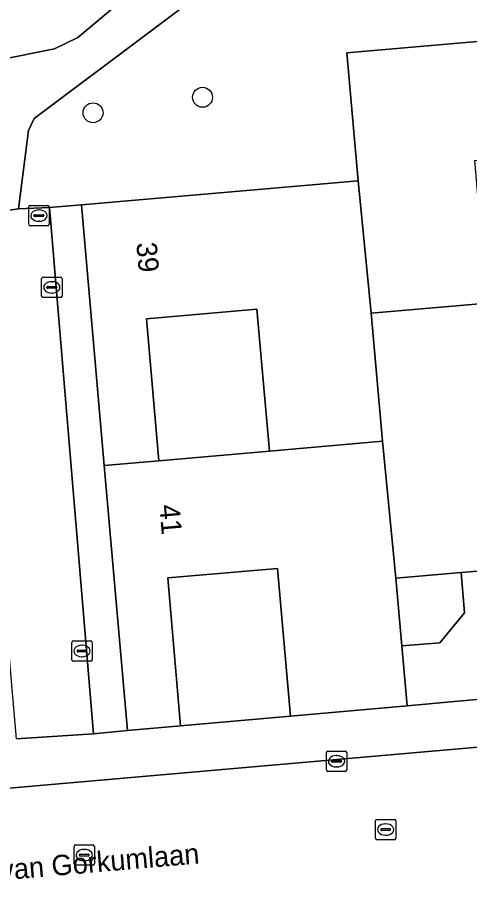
# Model space of a CAD drawing. Extents: x 162989 to 165008, y 383432 to 384338.
# Drawn here: x 164190.59 to 164212.82, y 383927.64 to 383970.26 of the extents above; entities that cross this region are included whole.
import ezdxf

# ---------------------------------------------------------------- set-up
doc = ezdxf.new("R2010")
doc.units = 0
for name, color, linetype in [('IMGEO_Boom', 7, 'Continuous'), ('IMGEO_Erf', 7, 'Continuous'), ('IMGEO_Groenvoorziening', 7, 'Continuous'), ('IMGEO_Kolk', 7, 'Continuous'), ('IMGEO_Openbare_ruimte_label', 7, 'Continuous'), ('IMGEO_Pand', 7, 'Continuous'), ('IMGEO_Pand_nummerreeks', 7, 'Continuous'), ('IMGEO_Rijbaan_lokaal_open', 7, 'Continuous'), ('IMGEO_Rioolput', 7, 'Continuous'), ('IMGEO_Voetpad_halfverhard', 7, 'Continuous'), ('IMGEO_Voetpad_open', 7, 'Continuous')]:
    doc.layers.add(name, color=color, linetype=linetype)

msp = doc.modelspace()

# ---------------------------------------------------------------- linework, layer by layer
at = {"layer": 'IMGEO_Boom'}
for centre in [(164199.688, 383966.337), (164194.307, 383965.574)]:
    msp.add_circle(centre, 0.489, dxfattribs=at)
at = {"layer": 'IMGEO_Erf'}
for points in [[(164192.16, 383960.917), (164194.329, 383935.05), (164196, 383935.215), (164194.86, 383948.235), (164193.738, 383961.045)], [(164202.36, 383955.929), (164196.929, 383955.453), (164197.541, 383948.47), (164202.971, 383948.945)], [(164222.787, 383943.999), (164219.967, 383943.752), (164219.338, 383950.939), (164214.109, 383950.481), (164214.748, 383943.182), (164212.392, 383942.976), (164212.565, 383940.997), (164211.358, 383939.53), (164209.486, 383939.384), (164209.745, 383936.427), (164223.341, 383937.678)], [(164204.005, 383935.924), (164203.369, 383943.184), (164197.977, 383942.712), (164198.613, 383935.444)]]:
    msp.add_lwpolyline(points, close=True, dxfattribs=at)
at = {"layer": 'IMGEO_Groenvoorziening'}
for points in [[(164202.528, 383973.636), (164191.405, 383965.29), (164191.133, 383964.711), (164190.65, 383960.857), (164192.16, 383960.917), (164193.738, 383961.045), (164207.337, 383962.235), (164206.787, 383968.516), (164220.535, 383969.72), (164220.051, 383975.575)], [(164159.337, 383968.037), (164171.84, 383964.982), (164172.749, 383964.863), (164173.662, 383964.945), (164192.407, 383968.721), (164193.559, 383969.275), (164199.894, 383974.594)]]:
    msp.add_lwpolyline(points, dxfattribs=at)
at = {"layer": 'IMGEO_Kolk'}
for p, q in [((164191.78, 383956.567), (164191.78, 383957.419)), ((164191.855, 383957.493), (164192.707, 383957.493)), ((164192.268, 383957.273), (164192.293, 383957.273)), ((164192.781, 383957.419), (164192.781, 383956.567)), ((164192.039, 383956.987), (164192.039, 383956.999)), ((164192.477, 383956.95), (164192.079, 383956.95)), ((164192.082, 383957.036), (164192.48, 383957.036)), ((164192.523, 383956.999), (164192.523, 383956.987)), ((164192.707, 383956.493), (164191.855, 383956.493)), ((164192.291, 383956.713), (164192.266, 383956.713)), ((164193.264, 383938.696), (164193.264, 383939.548)), ((164193.339, 383939.622), (164194.191, 383939.622)), ((164193.752, 383939.402), (164193.777, 383939.402)), ((164194.265, 383939.548), (164194.265, 383938.696)), ((164193.523, 383939.116), (164193.523, 383939.128)), ((164193.961, 383939.079), (164193.563, 383939.079)), ((164193.566, 383939.165), (164193.964, 383939.165)), ((164194.007, 383939.128), (164194.007, 383939.116)), ((164194.191, 383938.622), (164193.339, 383938.622)), ((164193.775, 383938.842), (164193.75, 383938.842)), ((164205.774, 383933.277), (164205.774, 383934.129)), ((164205.849, 383934.203), (164206.701, 383934.203)), ((164206.262, 383933.983), (164206.287, 383933.983)), ((164206.775, 383934.129), (164206.775, 383933.277)), ((164206.033, 383933.697), (164206.033, 383933.709)), ((164206.471, 383933.66), (164206.073, 383933.66)), ((164206.076, 383933.746), (164206.474, 383933.746)), ((164206.285, 383933.423), (164206.26, 383933.423)), ((164206.517, 383933.709), (164206.517, 383933.697)), ((164206.701, 383933.203), (164205.849, 383933.203))]:
    msp.add_line(p, q, dxfattribs=at)
for points in [[(164191.78, 383956.567), (164191.78, 383957.419)], [(164191.855, 383957.493), (164192.707, 383957.493)], [(164192.781, 383957.419), (164192.781, 383956.567)], [(164192.707, 383956.493), (164191.855, 383956.493)], [(164193.264, 383938.696), (164193.264, 383939.548)], [(164193.339, 383939.622), (164194.191, 383939.622)], [(164194.265, 383939.548), (164194.265, 383938.696)], [(164194.191, 383938.622), (164193.339, 383938.622)], [(164205.774, 383933.277), (164205.774, 383934.129)], [(164205.849, 383934.203), (164206.701, 383934.203)], [(164206.775, 383934.129), (164206.775, 383933.277)], [(164206.701, 383933.203), (164205.849, 383933.203)]]:
    msp.add_lwpolyline(points, dxfattribs=at)
for centre, radius, start, end in [((164191.857, 383957.417), 0.0765, 91.552, 178.448), ((164191.857, 383957.417), 0.0765, 91.552, 178.448), ((164192.705, 383957.417), 0.0765, 1.552, 88.448), ((164192.705, 383957.417), 0.0765, 1.552, 88.448), ((164192.079, 383956.996), 0.0403, 85.8775, 175.7526), ((164192.076, 383956.986), 0.0366, 178.938, 274.7102), ((164192.48, 383956.993), 0.043, 264.8664, 352.4533), ((164192.484, 383956.998), 0.0386, 1.7309, 96.639), ((164191.857, 383956.569), 0.0765, 181.552, 268.448), ((164191.857, 383956.569), 0.0765, 181.552, 268.448), ((164192.705, 383956.569), 0.0765, 271.552, 358.448), ((164192.705, 383956.569), 0.0765, 271.552, 358.448), ((164193.341, 383939.546), 0.0765, 91.552, 178.448), ((164193.341, 383939.546), 0.0765, 91.552, 178.448), ((164194.189, 383939.546), 0.0765, 1.552, 88.448), ((164194.189, 383939.546), 0.0765, 1.552, 88.448), ((164193.563, 383939.125), 0.0403, 85.8775, 175.7526), ((164193.56, 383939.115), 0.0366, 178.938, 274.7102), ((164193.964, 383939.122), 0.043, 264.8664, 352.4533), ((164193.968, 383939.127), 0.0386, 1.7309, 96.639), ((164193.341, 383938.698), 0.0765, 181.552, 268.448), ((164193.341, 383938.698), 0.0765, 181.552, 268.448), ((164194.189, 383938.698), 0.0765, 271.552, 358.448), ((164194.189, 383938.698), 0.0765, 271.552, 358.448), ((164205.851, 383934.127), 0.0765, 91.552, 178.448), ((164205.851, 383934.127), 0.0765, 91.552, 178.448), ((164206.699, 383934.127), 0.0765, 1.552, 88.448), ((164206.699, 383934.127), 0.0765, 1.552, 88.448), ((164206.073, 383933.706), 0.0403, 85.8775, 175.7526), ((164206.07, 383933.696), 0.0366, 178.938, 274.7102), ((164206.474, 383933.703), 0.043, 264.8664, 352.4533), ((164206.478, 383933.708), 0.0386, 1.7309, 96.639), ((164205.851, 383933.279), 0.0765, 181.552, 268.448), ((164205.851, 383933.279), 0.0765, 181.552, 268.448), ((164206.699, 383933.279), 0.0765, 271.552, 358.448), ((164206.699, 383933.279), 0.0765, 271.552, 358.448)]:
    msp.add_arc(centre, radius, start, end, dxfattribs=at)
for centre, major_axis, ratio, start_param, end_param in [((164192.267, 383956.993), (-0.387, 0.002), 0.722429, 4.712389, 7.853982), ((164192.292, 383956.993), (-0.39, 0.002), 0.717154, 1.570796, 4.712389), ((164193.751, 383939.122), (-0.387, 0.002), 0.722429, 4.712389, 7.853982), ((164193.776, 383939.122), (-0.39, 0.002), 0.717154, 1.570796, 4.712389), ((164206.261, 383933.703), (-0.387, 0.002), 0.722429, 4.712389, 7.853982), ((164206.286, 383933.703), (-0.39, 0.002), 0.717154, 1.570796, 4.712389)]:
    msp.add_ellipse(centre, major_axis=major_axis, ratio=ratio, start_param=start_param, end_param=end_param, dxfattribs=at)
at = {"layer": 'IMGEO_Pand'}
for points in [[(164221.656, 383956.918), (164220.535, 383969.72), (164206.787, 383968.516), (164207.337, 383962.235), (164207.975, 383955.72), (164213.681, 383956.221), (164213.068, 383963.229), (164218.376, 383963.693), (164218.989, 383956.685)], [(164202.971, 383948.945), (164208.526, 383949.431), (164207.975, 383955.72), (164207.337, 383962.235), (164193.738, 383961.045), (164194.86, 383948.235), (164197.541, 383948.47), (164196.929, 383955.453), (164202.36, 383955.929)], [(164214.109, 383950.481), (164219.338, 383950.939), (164219.967, 383943.752), (164222.787, 383943.999), (164221.656, 383956.918), (164218.989, 383956.685), (164213.681, 383956.221), (164207.975, 383955.72), (164208.526, 383949.431), (164209.196, 383942.696), (164212.392, 383942.976), (164214.748, 383943.182)], [(164208.526, 383949.431), (164202.971, 383948.945), (164197.541, 383948.47), (164194.86, 383948.235), (164196, 383935.215), (164198.613, 383935.444), (164197.977, 383942.712), (164203.369, 383943.184), (164204.005, 383935.924), (164209.745, 383936.427), (164209.486, 383939.384), (164209.196, 383942.696)], [(164212.392, 383942.976), (164209.196, 383942.696), (164209.486, 383939.384), (164211.358, 383939.53), (164212.565, 383940.997)]]:
    msp.add_lwpolyline(points, close=True, dxfattribs=at)
at = {"layer": 'IMGEO_Rijbaan_lokaal_open'}
msp.add_lwpolyline([(164250.653, 383937.673), (164123.158, 383926.51), (164119.402, 383925.927)], dxfattribs=at)
at = {"layer": 'IMGEO_Rioolput'}
for p, q in [((164191.144, 383960.094), (164191.144, 383960.946)), ((164191.219, 383961.02), (164192.071, 383961.02)), ((164191.632, 383960.8), (164191.657, 383960.8)), ((164192.145, 383960.946), (164192.145, 383960.094)), ((164191.403, 383960.514), (164191.403, 383960.526)), ((164191.841, 383960.477), (164191.443, 383960.477)), ((164191.446, 383960.563), (164191.844, 383960.563)), ((164191.655, 383960.24), (164191.63, 383960.24)), ((164191.887, 383960.526), (164191.887, 383960.514)), ((164192.071, 383960.02), (164191.219, 383960.02)), ((164208.263, 383930.849), (164209.115, 383930.849)), ((164208.188, 383929.923), (164208.188, 383930.775)), ((164208.49, 383930.392), (164208.888, 383930.392)), ((164208.676, 383930.629), (164208.701, 383930.629)), ((164209.189, 383930.775), (164209.189, 383929.923)), ((164208.447, 383930.343), (164208.447, 383930.355)), ((164208.885, 383930.306), (164208.487, 383930.306)), ((164208.699, 383930.069), (164208.674, 383930.069)), ((164208.931, 383930.355), (164208.931, 383930.343)), ((164193.447, 383929.59), (164194.299, 383929.59)), ((164209.115, 383929.849), (164208.263, 383929.849)), ((164193.372, 383928.664), (164193.372, 383929.516)), ((164193.631, 383929.084), (164193.631, 383929.096)), ((164193.674, 383929.133), (164194.072, 383929.133)), ((164193.86, 383929.37), (164193.885, 383929.37)), ((164194.115, 383929.096), (164194.115, 383929.084)), ((164194.373, 383929.516), (164194.373, 383928.664)), ((164194.069, 383929.047), (164193.671, 383929.047)), ((164193.883, 383928.81), (164193.858, 383928.81)), ((164194.299, 383928.59), (164193.447, 383928.59))]:
    msp.add_line(p, q, dxfattribs=at)
for points in [[(164191.144, 383960.094), (164191.144, 383960.946)], [(164191.219, 383961.02), (164192.071, 383961.02)], [(164192.145, 383960.946), (164192.145, 383960.094)], [(164192.071, 383960.02), (164191.219, 383960.02)], [(164208.263, 383930.849), (164209.115, 383930.849)], [(164208.188, 383929.923), (164208.188, 383930.775)], [(164209.189, 383930.775), (164209.189, 383929.923)], [(164193.447, 383929.59), (164194.299, 383929.59)], [(164209.115, 383929.849), (164208.263, 383929.849)], [(164193.372, 383928.664), (164193.372, 383929.516)], [(164194.373, 383929.516), (164194.373, 383928.664)], [(164194.299, 383928.59), (164193.447, 383928.59)]]:
    msp.add_lwpolyline(points, dxfattribs=at)
for centre, radius, start, end in [((164191.221, 383960.944), 0.0765, 91.552, 178.448), ((164191.221, 383960.944), 0.0765, 91.552, 178.448), ((164192.069, 383960.944), 0.0765, 1.552, 88.448), ((164192.069, 383960.944), 0.0765, 1.552, 88.448), ((164191.443, 383960.523), 0.0403, 85.8775, 175.7526), ((164191.44, 383960.513), 0.0366, 178.938, 274.7102), ((164191.844, 383960.52), 0.043, 264.8664, 352.4533), ((164191.848, 383960.525), 0.0386, 1.7309, 96.639), ((164191.221, 383960.096), 0.0765, 181.552, 268.448), ((164191.221, 383960.096), 0.0765, 181.552, 268.448), ((164192.069, 383960.096), 0.0765, 271.552, 358.448), ((164192.069, 383960.096), 0.0765, 271.552, 358.448), ((164208.265, 383930.773), 0.0765, 91.552, 178.448), ((164208.265, 383930.773), 0.0765, 91.552, 178.448), ((164209.113, 383930.773), 0.0765, 1.552, 88.448), ((164209.113, 383930.773), 0.0765, 1.552, 88.448), ((164208.487, 383930.352), 0.0403, 85.8775, 175.7526), ((164208.892, 383930.354), 0.0386, 1.7309, 96.639), ((164208.484, 383930.342), 0.0366, 178.938, 274.7102), ((164208.888, 383930.349), 0.043, 264.8664, 352.4533), ((164193.449, 383929.514), 0.0765, 91.552, 178.448), ((164193.449, 383929.514), 0.0765, 91.552, 178.448), ((164194.297, 383929.514), 0.0765, 1.552, 88.448), ((164194.297, 383929.514), 0.0765, 1.552, 88.448), ((164208.265, 383929.925), 0.0765, 181.552, 268.448), ((164208.265, 383929.925), 0.0765, 181.552, 268.448), ((164209.113, 383929.925), 0.0765, 271.552, 358.448), ((164209.113, 383929.925), 0.0765, 271.552, 358.448), ((164193.671, 383929.093), 0.0403, 85.8775, 175.7526), ((164194.076, 383929.095), 0.0386, 1.7309, 96.639), ((164193.668, 383929.083), 0.0366, 178.938, 274.7102), ((164194.072, 383929.09), 0.043, 264.8664, 352.4533), ((164193.449, 383928.666), 0.0765, 181.552, 268.448), ((164193.449, 383928.666), 0.0765, 181.552, 268.448), ((164194.297, 383928.666), 0.0765, 271.552, 358.448), ((164194.297, 383928.666), 0.0765, 271.552, 358.448)]:
    msp.add_arc(centre, radius, start, end, dxfattribs=at)
for centre, major_axis, ratio, start_param, end_param in [((164191.631, 383960.52), (-0.387, 0.002), 0.722429, 4.712389, 7.853982), ((164191.656, 383960.52), (-0.39, 0.002), 0.717154, 1.570796, 4.712389), ((164208.675, 383930.349), (-0.387, 0.002), 0.722429, 4.712389, 7.853982), ((164208.7, 383930.349), (-0.39, 0.002), 0.717154, 1.570796, 4.712389), ((164193.859, 383929.09), (-0.387, 0.002), 0.722429, 4.712389, 7.853982), ((164193.884, 383929.09), (-0.39, 0.002), 0.717154, 1.570796, 4.712389)]:
    msp.add_ellipse(centre, major_axis=major_axis, ratio=ratio, start_param=start_param, end_param=end_param, dxfattribs=at)
at = {"layer": 'IMGEO_Voetpad_halfverhard'}
for points in [[(164199.894, 383974.594), (164193.559, 383969.275), (164192.407, 383968.721), (164173.662, 383964.945), (164172.749, 383964.863), (164171.84, 383964.982), (164159.337, 383968.037), (164154.11, 383968.948)], [(164187.399, 383964.235), (164188.27, 383960.526), (164190.65, 383960.857), (164191.133, 383964.711), (164191.405, 383965.29), (164202.528, 383973.636)]]:
    msp.add_lwpolyline(points, dxfattribs=at)
at = {"layer": 'IMGEO_Voetpad_open'}
msp.add_lwpolyline([(164192.16, 383960.917), (164190.65, 383960.857), (164188.27, 383960.526), (164189.395, 383947.673), (164190.522, 383934.806), (164194.329, 383935.05)], close=True, dxfattribs=at)
for points in [[(164255.754, 383940.574), (164253.29, 383940.358), (164247.936, 383939.823), (164242.041, 383939.221), (164236.601, 383938.736), (164227.105, 383937.925), (164227.04, 383937.919), (164223.341, 383937.678), (164209.745, 383936.427), (164204.005, 383935.924), (164198.613, 383935.444), (164196, 383935.215), (164194.329, 383935.05), (164190.522, 383934.806)], [(164119.402, 383925.927), (164123.158, 383926.51), (164250.653, 383937.673)]]:
    msp.add_lwpolyline(points, dxfattribs=at)

# ---------------------------------------------------------------- texts
at = {"layer": 'IMGEO_Openbare_ruimte_label'}
msp.add_text('van Gorkumlaan', height=1, rotation=4.8779, dxfattribs=at).set_placement((164189.788, 383927.849))
msp.add_text('van Gorkumlaan', height=1, rotation=4.8779, dxfattribs=at).set_placement((164189.788, 383927.849))
at = {"layer": 'IMGEO_Pand_nummerreeks'}
for s, rotation, p in [('39', 275.0048, (164196.432, 383959.175)), ('41', 275.0017, (164197.56, 383946.29))]:
    msp.add_text(s, height=1, rotation=rotation, dxfattribs=at).set_placement(p)

doc.saveas('drawing.dxf')
